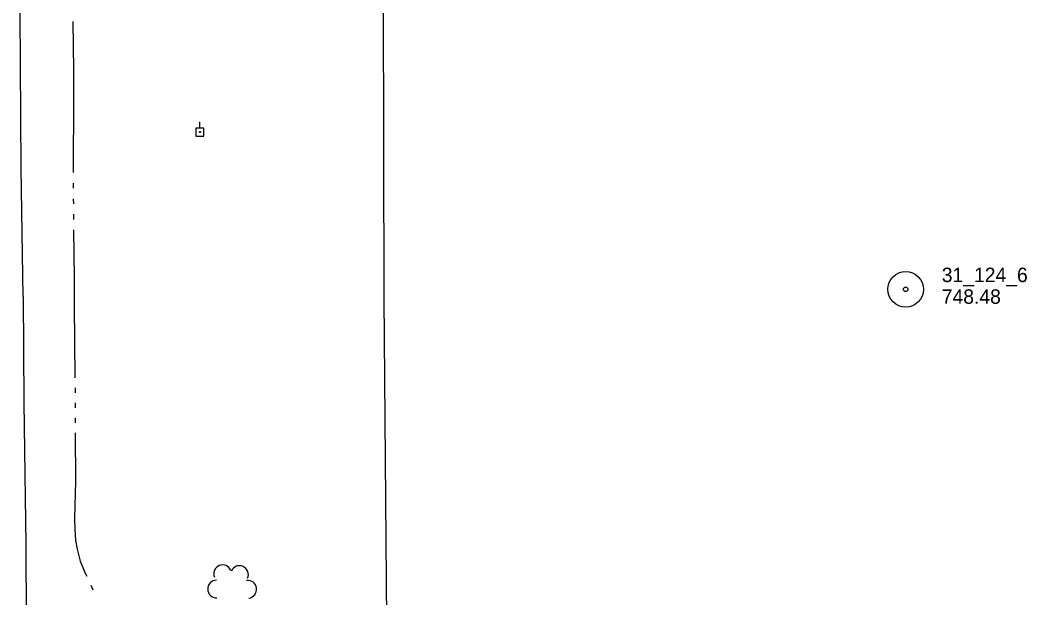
# Model space of a CAD drawing. Extents: x 589250 to 1188077, y 162953 to 363065.
# Drawn here: x 594373.6 to 594791.8, y 168971.7 to 169211.6 of the extents above; entities that cross this region are included whole.
import ezdxf

# ---------------------------------------------------------------- set-up
doc = ezdxf.new("R2010")
doc.units = 0
for name, color, linetype in [('E_LAND_TreeLine_P', 7, 'Continuous'), ('E_MAP_Limits', 7, 'Continuous'), ('E_MAP_PassPoints', 7, 'Continuous'), ('E_RDWY', 7, 'Continuous'), ('E_UTL_EPowerPole', 7, 'Continuous'), ('E_WTR_FlowLine', 7, 'Continuous')]:
    doc.layers.add(name, color=color, linetype=linetype)

msp = doc.modelspace()

# ---------------------------------------------------------------- linework, layer by layer
at = {"layer": 'E_LAND_TreeLine_P'}
for centre, start, end in [((594457.71, 168981.64), 22.2979, 202.2979), ((594464.71, 168981.32), 336.1426, 156.1426), ((594455.19, 168975.34), 91.0474, 271.0474), ((594468.14, 168975.2), 277.5305, 97.5305)]:
    msp.add_arc(centre, 3.68, start, end, dxfattribs=at)
at = {"layer": 'E_MAP_Limits'}
for p, q in [((594523.69, 169659.41), (594524.61, 169096.17)), ((594524.61, 169096.17), (594529.97, 168476.38))]:
    msp.add_line(p, q, dxfattribs=at)
at = {"layer": 'E_MAP_PassPoints'}
for radius in [7.38, 7.38, 0.945, 0.945]:
    msp.add_circle((594741.44, 169099.82), radius, dxfattribs=at)
at = {"layer": 'E_RDWY'}
for p, q in [((594374.08, 169149.93), (594373.6, 169214.64)), ((594374.82, 169096.81), (594374.08, 169149.93)), ((594374.82, 169096.85), (594375.16, 169052.76)), ((594375.16, 169052.76), (594375.57, 169023.03)), ((594375.57, 169023.03), (594375.97, 168993.77)), ((594375.97, 168993.77), (594376.22, 168954.46))]:
    msp.add_line(p, q, dxfattribs=at)
at = {"layer": 'E_UTL_EPowerPole'}
for points in [[(594448.27, 169166.78), (594448.27, 169169.43)], [(594449.95, 169166.78), (594446.6, 169166.78)], [(594446.6, 169166.78), (594446.6, 169163.43)], [(594449.95, 169163.43), (594449.95, 169166.78)], [(594446.6, 169163.43), (594449.95, 169163.43)]]:
    msp.add_lwpolyline(points, dxfattribs=at)
msp.add_circle((594448.3, 169165.11), 0.217, dxfattribs=at)
at = {"layer": 'E_WTR_FlowLine'}
for p, q in [((594395.53, 169211.02), (594395.74, 169190.84)), ((594395.74, 169190.84), (594395.71, 169179.65)), ((594395.71, 169179.65), (594395.62, 169148.29)), ((594395.62, 169143.96), (594395.64, 169141.8)), ((594395.68, 169137.47), (594395.71, 169135.31)), ((594395.75, 169130.98), (594395.77, 169128.82)), ((594395.82, 169124.49), (594396.02, 169104.47)), ((594396.02, 169104.47), (594396.06, 169093.12)), ((594396.06, 169093.12), (594396.38, 169063)), ((594396.43, 169058.84), (594396.44, 169058.01)), ((594396.44, 169058.01), (594396.44, 169056.76)), ((594396.45, 169052.61), (594396.45, 169050.53)), ((594396.46, 169046.38), (594396.47, 169044.3)), ((594396.48, 169040.14), (594396.53, 169020.02)), ((594396.53, 169020.02), (594396.33, 169010.02)), ((594396.33, 169010.02), (594396.22, 169004.52)), ((594396.22, 169004.52), (594396.3, 169000.13)), ((594396.3, 169000.13), (594396.58, 168995.55)), ((594396.58, 168995.55), (594397.24, 168991.9)), ((594397.24, 168991.9), (594398.53, 168986.93)), ((594398.53, 168986.93), (594400.82, 168981.65)), ((594400.82, 168981.65), (594401.26, 168980.7)), ((594402.98, 168976.91), (594403.84, 168975.02))]:
    msp.add_line(p, q, dxfattribs=at)

# ---------------------------------------------------------------- texts
at = {"layer": 'E_MAP_PassPoints'}
for s, p in [('31_124_6', (594756.44, 169102.81)), ('31_124_6', (594756.44, 169102.81)), ('748.48', (594756.44, 169093.81)), ('748.48', (594756.44, 169093.81))]:
    msp.add_text(s, height=6, dxfattribs=at).set_placement(p)

doc.saveas('drawing.dxf')
